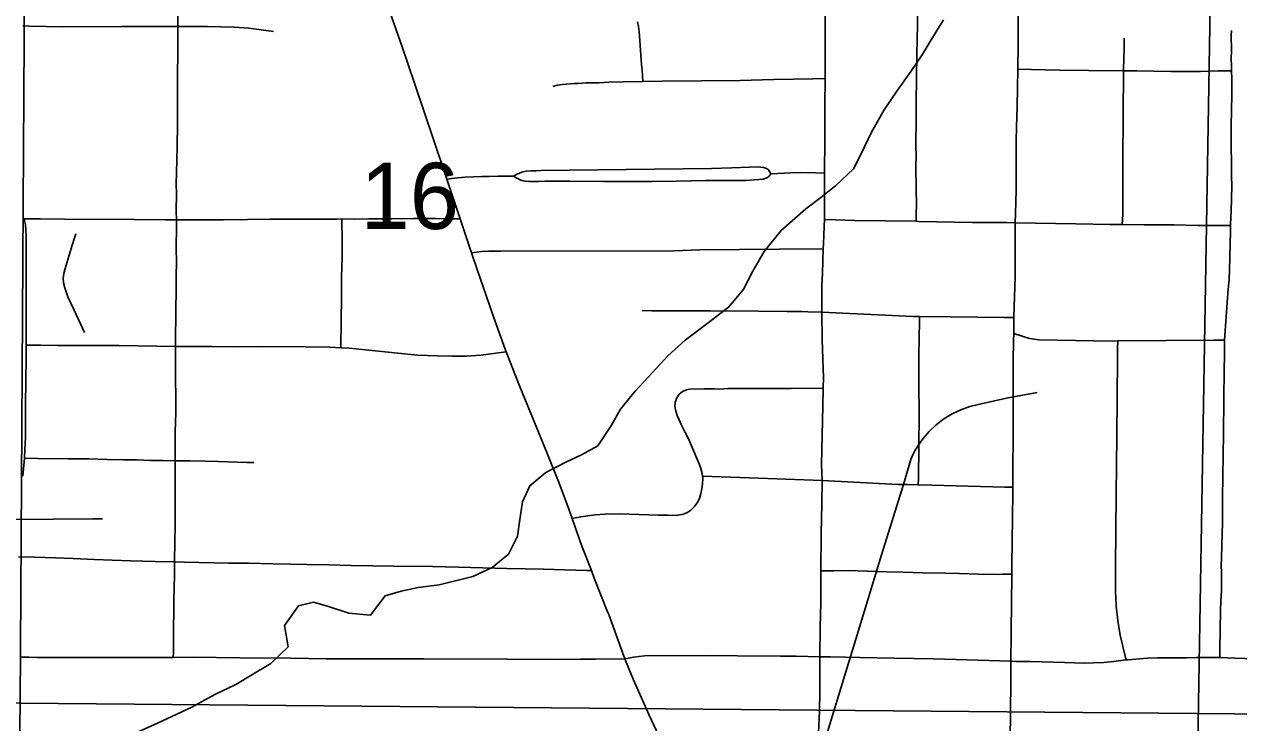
# Model space of a CAD drawing. Extents: x 0 to 34, y 0 to 22.
# Drawn here: x 14.09 to 14.858, y 17.214 to 17.655 of the extents above; entities that cross this region are included whole.
import ezdxf

# ---------------------------------------------------------------- set-up
doc = ezdxf.new("R2010")
doc.units = 0
for name, color, linetype in [('GM_X_City_Street', 7, 'Continuous'), ('GM_X_Minor_River', 7, 'Continuous'), ('GM_X_Section', 7, 'Continuous'), ('GM_X_Section_Text', 7, 'Continuous'), ('GM_X_State_Route', 7, 'Continuous'), ('GM_X_Township_Road', 7, 'Continuous'), ('GM_X_US_Shield', 7, 'Continuous')]:
    doc.layers.add(name, color=color, linetype=linetype)

msp = doc.modelspace()

# ---------------------------------------------------------------- linework, layer by layer
at = {"layer": 'GM_X_City_Street'}
for points in [[(14.59623, 17.62097), (14.59631, 17.6288), (14.59625, 17.64098), (14.59621, 17.64713), (14.59626, 17.66251), (14.59655, 17.67565)], [(14.65376, 17.53074), (14.65382, 17.53538), (14.65391, 17.54153), (14.65381, 17.55077), (14.65363, 17.56609), (14.65366, 17.57214), (14.65362, 17.5782), (14.65373, 17.59657), (14.65382, 17.60576), (14.65402, 17.62111), (14.65416, 17.63645), (14.65436, 17.64569), (14.65451, 17.65495), (14.6546, 17.66731), (14.65456, 17.67039), (14.65451, 17.67448)], [(14.18502, 17.31554), (14.1853, 17.32869), (14.18543, 17.33828), (14.18557, 17.3476), (14.1855, 17.35769), (14.18543, 17.36686), (14.18544, 17.37408), (14.18544, 17.37948), (14.18544, 17.3838), (14.18544, 17.39028), (14.18559, 17.39757), (14.1857, 17.40374), (14.18586, 17.40991), (14.18594, 17.41299), (14.18589, 17.42229), (14.18578, 17.42848), (14.18564, 17.44088), (14.18567, 17.44708), (14.18575, 17.45173), (14.18578, 17.45323), (14.18572, 17.4594), (14.18588, 17.46869), (14.18584, 17.47174), (14.18616, 17.49035), (14.18612, 17.49699), (14.18626, 17.50428), (14.18617, 17.51438), (14.18633, 17.52681), (14.18623, 17.53177), (14.18612, 17.53724), (14.18631, 17.54838), (14.1862, 17.55429), (14.18656, 17.56928), (14.18678, 17.57827), (14.18687, 17.59194), (14.18695, 17.60268), (14.18686, 17.61189), (14.18699, 17.6234), (14.18714, 17.63668), (14.18707, 17.65218), (14.18709, 17.65378), (14.1873, 17.67075)], [(14.71319, 17.20561), (14.71329, 17.218), (14.71334, 17.22103), (14.71337, 17.22421), (14.71341, 17.22728), (14.71358, 17.23313), (14.71357, 17.2361), (14.71354, 17.24227), (14.71358, 17.2528), (14.7136, 17.25768), (14.7137, 17.26472), (14.71383, 17.27281), (14.71406, 17.28861), (14.71423, 17.30788), (14.71428, 17.3134), (14.71441, 17.3289), (14.71465, 17.34339), (14.71491, 17.35989), (14.71492, 17.36266), (14.71493, 17.36908), (14.71491, 17.37508), (14.71492, 17.38044), (14.71495, 17.38877), (14.71497, 17.39753), (14.71499, 17.40543), (14.71501, 17.41309), (14.71505, 17.42318), (14.71506, 17.42954), (14.7151, 17.44288), (14.7153, 17.45528), (14.71537, 17.4598), (14.71544, 17.46458), (14.71554, 17.46996), (14.71568, 17.47695), (14.71627, 17.49545), (14.71629, 17.5109), (14.71621, 17.52982), (14.71647, 17.53546), (14.71685, 17.55066), (14.71689, 17.55798), (14.71695, 17.5685), (14.71698, 17.57333), (14.71702, 17.58147), (14.71725, 17.59075), (14.71749, 17.60301), (14.71774, 17.61511), (14.71806, 17.62692), (14.71812, 17.64289), (14.71813, 17.65114), (14.71815, 17.66254)], [(14.08919, 17.65424), (14.09347, 17.65412), (14.11419, 17.65366), (14.15166, 17.65382), (14.17662, 17.65377), (14.18709, 17.65378)], [(14.18709, 17.65378), (14.19034, 17.65381), (14.20589, 17.65391), (14.22277, 17.6535), (14.23212, 17.65268), (14.24763, 17.6506)], [(14.48112, 17.61912), (14.48052, 17.62653), (14.48027, 17.6296), (14.47983, 17.63573), (14.47896, 17.64792), (14.47877, 17.65039), (14.47819, 17.65386), (14.47769, 17.65686)], [(14.84567, 17.25515), (14.84574, 17.26035), (14.84592, 17.2725), (14.84607, 17.28482), (14.84633, 17.29099), (14.84667, 17.29719), (14.84659, 17.30968), (14.84656, 17.31271), (14.8469, 17.32509), (14.84714, 17.33433), (14.84726, 17.33895), (14.84739, 17.34355), (14.84735, 17.35599), (14.84794, 17.39644), (14.84807, 17.41826), (14.8483, 17.43695), (14.84858, 17.44626), (14.84858, 17.45555), (14.85076, 17.48538), (14.85152, 17.49417), (14.85183, 17.49995), (14.85237, 17.52448), (14.85247, 17.52805), (14.85264, 17.53378), (14.85282, 17.5369), (14.85314, 17.55324), (14.85301, 17.55932), (14.85298, 17.56375), (14.85292, 17.57001), (14.85287, 17.57576), (14.8528, 17.58334), (14.85288, 17.59268), (14.85298, 17.59886), (14.85306, 17.60304), (14.85321, 17.60805), (14.85325, 17.62053), (14.85306, 17.62572), (14.85297, 17.62955), (14.85288, 17.63293), (14.85303, 17.63891), (14.8529, 17.64825), (14.85301, 17.65139)], [(14.78402, 17.52864), (14.78431, 17.5353), (14.78435, 17.56896), (14.78486, 17.62581), (14.78505, 17.63398), (14.7852, 17.63946), (14.78526, 17.64641)], [(14.42416, 17.61592), (14.42558, 17.61632), (14.427, 17.61669), (14.42996, 17.61715), (14.4327, 17.61746), (14.43767, 17.61772), (14.44008, 17.61786), (14.44514, 17.61814), (14.44777, 17.61819), (14.4535, 17.61834), (14.45955, 17.61865), (14.46849, 17.61894), (14.48112, 17.61912), (14.49321, 17.61929), (14.51783, 17.61959), (14.54231, 17.6198), (14.56388, 17.62044), (14.57616, 17.62054), (14.5885, 17.6208), (14.59623, 17.62097)], [(14.59584, 17.56123), (14.59596, 17.58264), (14.59606, 17.60422), (14.59623, 17.62097)], [(14.71806, 17.62692), (14.7352, 17.62649), (14.74439, 17.62631), (14.76269, 17.62593), (14.78486, 17.62581), (14.79327, 17.62577), (14.81471, 17.62549), (14.83311, 17.6255), (14.83901, 17.62568), (14.84459, 17.62572), (14.84865, 17.62572), (14.85306, 17.62572)], [(14.35716, 17.55736), (14.36199, 17.55802), (14.36852, 17.55855), (14.37394, 17.55878), (14.37898, 17.559), (14.38364, 17.55912), (14.38956, 17.55926), (14.39912, 17.55936)], [(14.39912, 17.55936), (14.40158, 17.56053), (14.40448, 17.56179), (14.4073, 17.56237), (14.41026, 17.56263), (14.4134, 17.56274), (14.41652, 17.5628), (14.52432, 17.56406), (14.5373, 17.56449), (14.54836, 17.56498), (14.55398, 17.56507), (14.55737, 17.56478), (14.55921, 17.5641), (14.56037, 17.56332), (14.56115, 17.56216), (14.56181, 17.56067)], [(14.39912, 17.55936), (14.40216, 17.55762), (14.40391, 17.55684), (14.40536, 17.55636), (14.40686, 17.55602), (14.40895, 17.55587), (14.41176, 17.55596), (14.41515, 17.55597), (14.41912, 17.55603), (14.43465, 17.55617), (14.45621, 17.55595), (14.46855, 17.55582), (14.48697, 17.55597), (14.50239, 17.55615), (14.52093, 17.55647), (14.53326, 17.55654), (14.5425, 17.55654), (14.54613, 17.55654), (14.54893, 17.55674), (14.55146, 17.55693), (14.55455, 17.55715), (14.55704, 17.55746), (14.55931, 17.55813), (14.56024, 17.55853), (14.56086, 17.5592), (14.56181, 17.56067)], [(14.56181, 17.56067), (14.57448, 17.56147), (14.58084, 17.56164), (14.59025, 17.56139), (14.59584, 17.56123)], [(14.59572, 17.53189), (14.59577, 17.53357), (14.59584, 17.54272), (14.59582, 17.54577), (14.59583, 17.55794), (14.59584, 17.56123)], [(14.08916, 17.36965), (14.0902, 17.38102), (14.09029, 17.38198), (14.09095, 17.39433), (14.09095, 17.40361), (14.09096, 17.41508), (14.0911, 17.43005), (14.09126, 17.44518), (14.09133, 17.45239), (14.09135, 17.45422), (14.09129, 17.4649), (14.09129, 17.4728), (14.09128, 17.47954), (14.09128, 17.49007), (14.0913, 17.50158), (14.09133, 17.51408), (14.09134, 17.52132), (14.09111, 17.52562), (14.09082, 17.52843), (14.09033, 17.53104), (14.09008, 17.53238)], [(14.09008, 17.53238), (14.10008, 17.53235), (14.1156, 17.53215), (14.15959, 17.53198), (14.1794, 17.53177), (14.18623, 17.53177)], [(14.18623, 17.53177), (14.19941, 17.53177), (14.21585, 17.53177), (14.23123, 17.53197), (14.24556, 17.53219), (14.25462, 17.53219), (14.26389, 17.53219), (14.27274, 17.53219), (14.28104, 17.53212), (14.2877, 17.53219), (14.29082, 17.53225)], [(14.29012, 17.45085), (14.29022, 17.45443), (14.29049, 17.4645), (14.29066, 17.48627), (14.29062, 17.49561), (14.29102, 17.50801), (14.29098, 17.52039), (14.29085, 17.52966), (14.29082, 17.53225)], [(14.29082, 17.53225), (14.29908, 17.53218), (14.30792, 17.53239), (14.32246, 17.53239), (14.33616, 17.53262), (14.35007, 17.53249), (14.35904, 17.53241), (14.36555, 17.53235)], [(14.59505, 17.51323), (14.59517, 17.51643), (14.59559, 17.52744), (14.59572, 17.53189)], [(14.59572, 17.53189), (14.60283, 17.53164), (14.61494, 17.53121), (14.65376, 17.53074), (14.65531, 17.53072), (14.6894, 17.53007), (14.71109, 17.52991), (14.71621, 17.52982), (14.75455, 17.52916), (14.77624, 17.52872), (14.78402, 17.52864), (14.79791, 17.52849), (14.81652, 17.52841), (14.83198, 17.52814), (14.84777, 17.52807), (14.85247, 17.52805)], [(14.12823, 17.46059), (14.12158, 17.47452), (14.11776, 17.48295), (14.11567, 17.48876), (14.11499, 17.49177), (14.11476, 17.49482), (14.11512, 17.49787), (14.11587, 17.50088), (14.1205, 17.5156), (14.1228, 17.52288)], [(14.37275, 17.51089), (14.37905, 17.51161), (14.38371, 17.51183), (14.3913, 17.51178), (14.50053, 17.51215), (14.51705, 17.51262), (14.59246, 17.51327), (14.59505, 17.51323)], [(14.5941, 17.47325), (14.59403, 17.47785), (14.59411, 17.49003), (14.59446, 17.49788), (14.59505, 17.51323)], [(14.48062, 17.47442), (14.48669, 17.47426), (14.52353, 17.47417), (14.55398, 17.47393), (14.57232, 17.47365), (14.58118, 17.47375), (14.58528, 17.4735), (14.5941, 17.47325)], [(14.59499, 17.42522), (14.59509, 17.43212), (14.595, 17.43793), (14.59478, 17.44385), (14.59438, 17.45611), (14.5941, 17.47325)], [(14.5941, 17.47325), (14.65191, 17.47057), (14.65583, 17.47053), (14.67545, 17.47034), (14.70908, 17.47002), (14.71554, 17.46996)], [(14.65507, 17.3643), (14.65512, 17.36814), (14.65561, 17.40889), (14.65536, 17.42769), (14.65534, 17.44339), (14.65569, 17.45907), (14.65576, 17.46533), (14.65583, 17.47053)], [(14.71537, 17.4598), (14.72004, 17.45835), (14.72324, 17.45735), (14.72547, 17.45673), (14.72857, 17.45623), (14.73133, 17.4559), (14.77761, 17.45499), (14.78114, 17.45526), (14.84179, 17.45565), (14.84858, 17.45555)], [(14.09133, 17.45239), (14.09374, 17.4524), (14.10069, 17.4524), (14.11112, 17.45234), (14.13461, 17.45226), (14.15, 17.45222), (14.18575, 17.45173), (14.18782, 17.45171), (14.20889, 17.4517), (14.2249, 17.45149), (14.23986, 17.4517), (14.26773, 17.45143), (14.28317, 17.45126), (14.29012, 17.45085), (14.29547, 17.45054), (14.30777, 17.44936), (14.32627, 17.44733), (14.33864, 17.44626), (14.35105, 17.44575), (14.36031, 17.44552), (14.36647, 17.44556), (14.36955, 17.44563), (14.37263, 17.44575), (14.3757, 17.44592), (14.37877, 17.44615), (14.38491, 17.44693), (14.39466, 17.44819)], [(14.78647, 17.25356), (14.78478, 17.26028), (14.78403, 17.26323), (14.78269, 17.26925), (14.78112, 17.27842), (14.78014, 17.28768), (14.77971, 17.29697), (14.77971, 17.31243), (14.78007, 17.35843), (14.78052, 17.395), (14.78099, 17.44429), (14.78107, 17.45047), (14.78114, 17.45526)], [(14.43636, 17.34298), (14.4418, 17.34408), (14.44485, 17.34453), (14.45096, 17.34523), (14.45707, 17.34569), (14.46621, 17.34587), (14.47842, 17.34555), (14.48459, 17.34533), (14.49082, 17.34514), (14.49706, 17.34505), (14.49998, 17.34489), (14.50298, 17.34506), (14.50596, 17.34559), (14.5088, 17.34662), (14.51135, 17.34821), (14.51356, 17.35032), (14.51537, 17.35285), (14.51676, 17.35569), (14.51774, 17.35872), (14.51838, 17.36181), (14.5188, 17.36495), (14.51895, 17.36818), (14.5187, 17.36966), (14.51859, 17.37142), (14.51769, 17.37453), (14.51652, 17.37746), (14.51186, 17.38894), (14.51059, 17.39182), (14.50925, 17.39463), (14.50784, 17.39737), (14.50525, 17.40241), (14.50398, 17.40522), (14.50278, 17.40805), (14.5018, 17.41088), (14.50131, 17.41372), (14.5015, 17.41652), (14.50241, 17.41913), (14.50398, 17.42143), (14.50605, 17.42315), (14.50867, 17.42425), (14.51076, 17.42462), (14.52006, 17.42479), (14.52315, 17.42483), (14.52619, 17.42481), (14.52906, 17.42478), (14.53189, 17.42486), (14.5348, 17.42508), (14.54695, 17.42504), (14.56227, 17.42509), (14.57465, 17.4251), (14.59499, 17.42522)], [(14.59427, 17.36702), (14.59399, 17.37695), (14.59486, 17.41423), (14.59499, 17.42522)], [(14.64564, 17.36439), (14.65045, 17.38021), (14.65169, 17.38316), (14.65299, 17.38575), (14.6545, 17.38838), (14.65799, 17.39337), (14.66198, 17.39799), (14.66643, 17.40216), (14.67126, 17.40591), (14.67644, 17.40911), (14.68195, 17.41168), (14.68773, 17.41366), (14.69368, 17.41513), (14.71184, 17.41921), (14.73014, 17.42251)], [(14.0902, 17.38102), (14.09869, 17.38091), (14.11802, 17.38067), (14.13093, 17.3807), (14.14261, 17.38034), (14.15284, 17.38007), (14.16106, 17.38007), (14.17033, 17.37965), (14.17791, 17.37965), (14.18544, 17.37948), (14.18781, 17.37943), (14.19477, 17.37943), (14.20446, 17.37922), (14.21267, 17.37901), (14.23069, 17.37833), (14.23522, 17.37838)], [(14.5187, 17.36966), (14.54843, 17.36861), (14.59427, 17.36702), (14.64233, 17.36444), (14.6485, 17.36444), (14.65507, 17.3643), (14.6637, 17.36412), (14.7098, 17.36278), (14.71492, 17.36266)], [(14.59342, 17.30995), (14.59365, 17.3335), (14.59411, 17.35213), (14.59427, 17.36702)], [(14.5937, 17.10417), (14.59308, 17.1055), (14.59277, 17.10655), (14.59248, 17.10756), (14.59228, 17.10869), (14.59215, 17.11007), (14.59201, 17.11195), (14.59189, 17.11583), (14.59194, 17.11837), (14.59189, 17.12313), (14.59178, 17.13278), (14.59212, 17.17945), (14.59243, 17.18571), (14.59332, 17.19194), (14.59472, 17.19806), (14.59914, 17.21301), (14.61642, 17.26951), (14.63185, 17.32007), (14.64564, 17.36439)], [(14.13964, 17.34284), (14.13343, 17.34284), (14.08366, 17.34232)], [(14.08658, 17.31877), (14.09658, 17.31855), (14.10985, 17.31813), (14.12102, 17.31771), (14.13451, 17.31707), (14.14567, 17.31665), (14.15736, 17.31612), (14.17285, 17.31574), (14.18502, 17.31554), (14.19144, 17.31544), (14.2192, 17.31475), (14.23184, 17.31475), (14.24723, 17.31433), (14.25861, 17.31412), (14.26872, 17.3139), (14.28262, 17.31369), (14.29666, 17.31331), (14.32371, 17.31284), (14.34815, 17.31263), (14.37238, 17.312), (14.39513, 17.31136), (14.41831, 17.31094), (14.43179, 17.31052), (14.4457, 17.3101), (14.44853, 17.31001)], [(14.18424, 17.25522), (14.18435, 17.25846), (14.18448, 17.26237), (14.18448, 17.26656), (14.1845, 17.27148), (14.18451, 17.27457), (14.18474, 17.28381), (14.18472, 17.29008), (14.18489, 17.29992), (14.18503, 17.30641), (14.18502, 17.31198), (14.18502, 17.31554)], [(14.59293, 17.25564), (14.59313, 17.27433), (14.59348, 17.28988), (14.59341, 17.30859), (14.59342, 17.30995)], [(14.59342, 17.30995), (14.6016, 17.30999), (14.61077, 17.31004), (14.63522, 17.30918), (14.64558, 17.30896), (14.65799, 17.30871), (14.67215, 17.30842), (14.68112, 17.30813), (14.69317, 17.30776), (14.70542, 17.30766), (14.7085, 17.30773), (14.71423, 17.30788)], [(14.59185, 17.20261), (14.59262, 17.22123), (14.59278, 17.23362), (14.59288, 17.24914), (14.59293, 17.25564)]]:
    msp.add_lwpolyline(points, dxfattribs=at)
at = {"layer": 'GM_X_Minor_River'}
for points in [[(14.67096, 17.658), (14.66332, 17.64548), (14.6576, 17.636), (14.65035, 17.62539), (14.64196, 17.61364), (14.63357, 17.60113), (14.62555, 17.58709), (14.61905, 17.57344), (14.61409, 17.56395), (14.60304, 17.55335), (14.59352, 17.54578), (14.584, 17.53859), (14.56839, 17.52497), (14.55771, 17.5117), (14.55046, 17.49919), (14.54435, 17.48743), (14.5352, 17.47644), (14.52225, 17.46661), (14.50778, 17.45563), (14.49674, 17.44579), (14.48721, 17.43518), (14.47616, 17.42344), (14.46701, 17.41207), (14.46128, 17.40183), (14.45251, 17.38894), (14.44224, 17.38328), (14.43273, 17.37875), (14.41979, 17.37196), (14.40951, 17.36363), (14.40492, 17.35339), (14.40337, 17.34237), (14.40182, 17.33174), (14.39609, 17.32036), (14.38581, 17.31203), (14.37364, 17.30637), (14.35235, 17.30113), (14.33905, 17.29927), (14.3284, 17.29703), (14.31814, 17.29402), (14.30899, 17.2819), (14.29532, 17.28308), (14.28241, 17.28731), (14.27292, 17.29), (14.26342, 17.28776), (14.25464, 17.27525), (14.25689, 17.26194), (14.24584, 17.25133), (14.23404, 17.24416), (14.22377, 17.23811), (14.21045, 17.2317), (14.19599, 17.22377), (14.18648, 17.21924)], [(14.18648, 17.21924), (14.17431, 17.21358), (14.16176, 17.20793), (14.14957, 17.19923), (14.13889, 17.18368), (14.13164, 17.16927), (14.12666, 17.15826), (14.12208, 17.14878), (14.11065, 17.13666), (14.09735, 17.13594), (14.08597, 17.1413)]]:
    msp.add_lwpolyline(points, dxfattribs=at)
at = {"layer": 'GM_X_Section'}
for points in [[(15.11019, 18.22945), (15.0949, 17.21752), (14.08752, 17.22638), (14.09372, 18.2398)], [(14.84601, 18.05685), (14.82918, 17.05022), (13.82408, 17.05834), (13.83937, 18.07027)], [(15.85453, 18.04874), (15.83923, 17.02808), (15.65199, 17.03944), (14.82918, 17.05022), (14.84601, 18.05685)], [(14.08752, 17.22638), (15.0949, 17.21752), (15.08073, 16.20673), (14.07331, 16.24402)]]:
    msp.add_lwpolyline(points, close=True, dxfattribs=at)
at = {"layer": 'GM_X_State_Route'}
for p, q in [((14.36555, 17.53235), (14.35716, 17.55736)), ((14.37275, 17.51089), (14.36555, 17.53235))]:
    msp.add_line(p, q, dxfattribs=at)
for points in [[(14.35716, 17.55736), (14.35501, 17.56378), (14.34291, 17.59983), (14.33691, 17.61746), (14.32885, 17.64091), (14.31862, 17.67028)], [(14.39466, 17.44819), (14.39399, 17.4499), (14.38768, 17.46745), (14.37649, 17.49974), (14.37275, 17.51089)], [(14.43636, 17.34298), (14.43321, 17.3519), (14.42763, 17.36636), (14.42073, 17.38367), (14.41132, 17.40668), (14.40309, 17.42679), (14.39466, 17.44819)], [(14.44853, 17.31001), (14.44251, 17.32557), (14.43636, 17.34298)], [(14.45872, 17.28406), (14.45035, 17.3053), (14.44853, 17.31001)], [(14.46977, 17.25421), (14.46907, 17.25596), (14.45945, 17.28221), (14.45872, 17.28406)], [(14.49517, 17.19704), (14.48495, 17.21874), (14.47487, 17.24151), (14.47013, 17.25333), (14.46977, 17.25421)]]:
    msp.add_lwpolyline(points, dxfattribs=at)
at = {"layer": 'GM_X_Township_Road'}
for points in [[(14.08755, 17.25545), (14.08877, 17.25539), (14.09291, 17.25528), (14.0984, 17.2552), (14.12229, 17.25513), (14.15952, 17.25505), (14.18424, 17.25522)], [(14.18424, 17.25522), (14.19675, 17.2553), (14.22641, 17.25499), (14.25838, 17.25469), (14.28117, 17.25439), (14.29123, 17.25439), (14.3209, 17.25432), (14.34263, 17.25425), (14.39534, 17.25409), (14.42639, 17.25392), (14.44159, 17.25404), (14.45111, 17.25404), (14.46977, 17.25421)], [(14.46977, 17.25421), (14.47167, 17.25462), (14.47528, 17.25539), (14.47855, 17.25584), (14.48199, 17.25614), (14.52223, 17.25642), (14.54079, 17.25615), (14.56793, 17.25596)], [(14.56793, 17.25596), (14.57798, 17.25589), (14.59293, 17.25564)], [(14.59293, 17.25564), (14.59964, 17.25552), (14.61817, 17.25511), (14.63982, 17.25473), (14.66442, 17.25419), (14.68604, 17.25364), (14.71358, 17.2528)], [(14.71358, 17.2528), (14.71693, 17.2527), (14.72606, 17.25253), (14.74756, 17.25192), (14.75376, 17.25178), (14.75996, 17.25164), (14.76577, 17.25167), (14.77237, 17.25194), (14.77847, 17.25254), (14.78647, 17.25356)], [(14.78647, 17.25356), (14.78767, 17.25371), (14.79994, 17.2548), (14.8061, 17.25496), (14.82462, 17.25497), (14.83075, 17.25505), (14.84567, 17.25515)], [(14.84567, 17.25515), (14.85534, 17.25475), (14.86151, 17.2544), (14.87077, 17.25429), (14.88007, 17.25451), (14.88937, 17.2551), (14.9048, 17.25656), (14.91518, 17.25729)]]:
    msp.add_lwpolyline(points, dxfattribs=at)
at = {"layer": 'GM_X_US_Shield'}
msp.add_lwpolyline([(13.2404, 18.2489), (13.2404, 17.23459), (14.08752, 17.22638), (14.09372, 18.2398)], close=True, dxfattribs=at)

# ---------------------------------------------------------------- texts
at = {"layer": 'GM_X_Section_Text'}
msp.add_text('16', height=0.041856, rotation=0.00001, dxfattribs=at).set_placement((14.30264, 17.52588))

doc.saveas('drawing.dxf')
